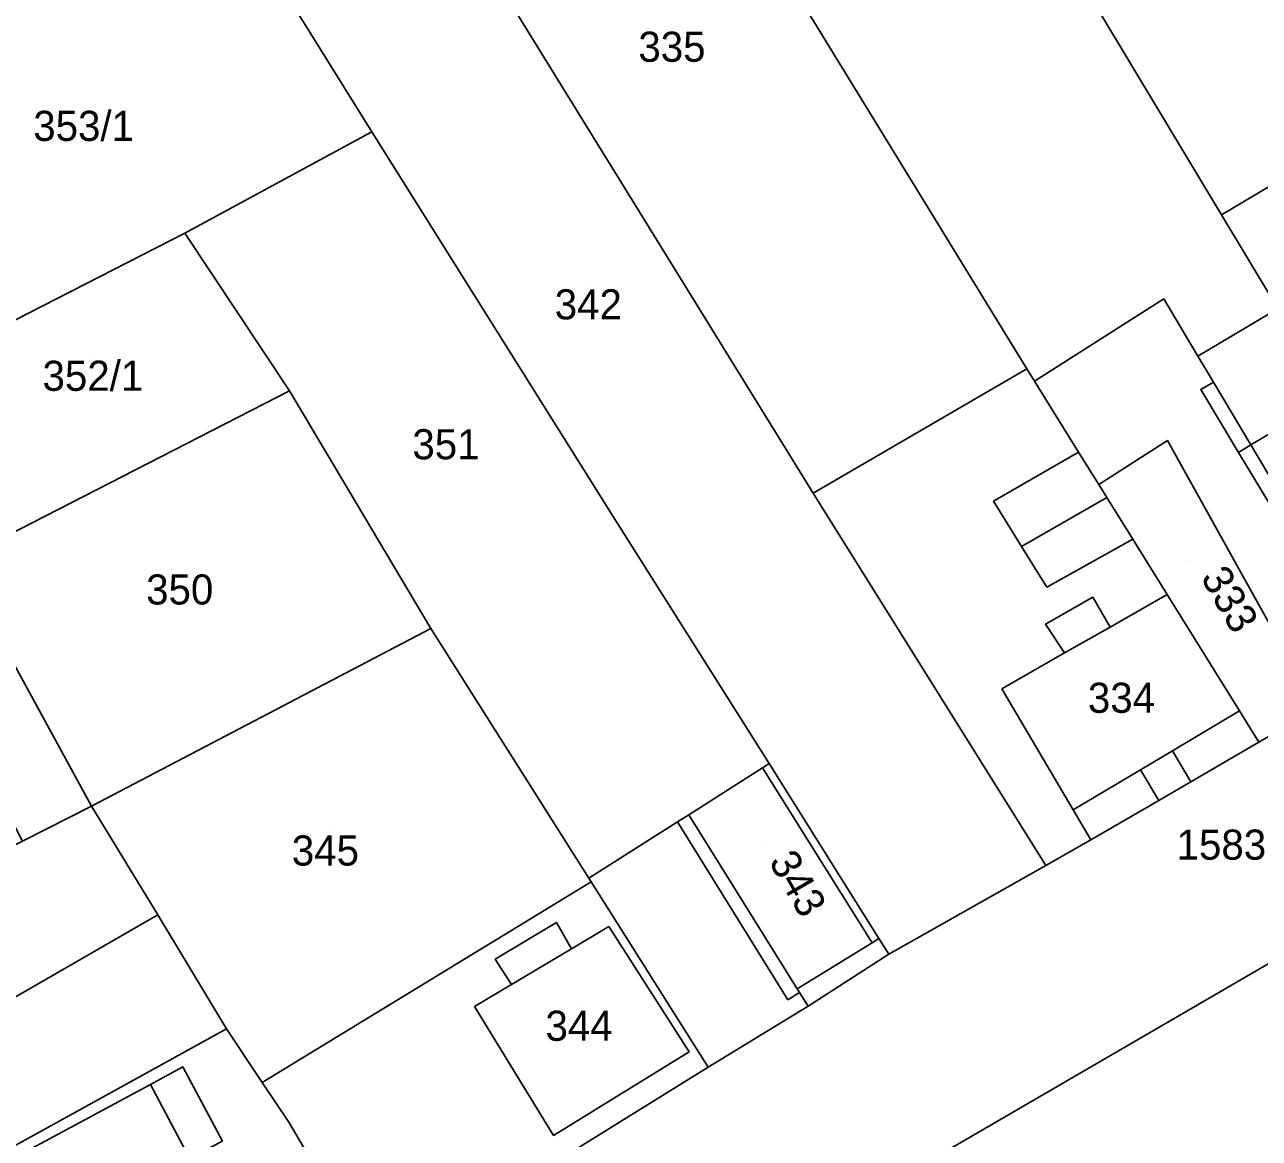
# Model space of a CAD drawing. Extents: x -263943 to -261149, y -1236934 to -1230686.
# Drawn here: x -262700.9 to -262618.9, y -1235803.1 to -1235729 of the extents above; entities that cross this region are included whole.
import ezdxf

# ---------------------------------------------------------------- set-up
doc = ezdxf.new("R2010")
doc.units = 0
for name, color, linetype in [('body_kn', 7, 'Continuous'), ('kladpar_druhypozemkov', 7, 'Continuous'), ('kladpar_hranice', 7, 'Continuous'), ('kladpar_parcelnecisla', 7, 'Continuous'), ('kladpar_plochy', 7, 'Continuous'), ('zappar_hrandruhpozemk', 7, 'Continuous')]:
    doc.layers.add(name, color=color, linetype=linetype)

msp = doc.modelspace()

# ---------------------------------------------------------------- linework, layer by layer
at = {"layer": 'body_kn'}
for p, q in [((-262677.86, -1235736.16), (-262677.86, -1235736.16)), ((-262621.38, -1235741.67), (-262621.38, -1235741.67)), ((-262690.27, -1235742.9), (-262690.27, -1235742.9)), ((-262625.22, -1235747.26), (-262625.22, -1235747.26)), ((-262622.95, -1235751.06), (-262622.95, -1235751.06)), ((-262622.95, -1235751.06), (-262622.95, -1235751.06)), ((-262634.32, -1235751.9), (-262634.32, -1235751.9)), ((-262633.81, -1235752.72), (-262633.81, -1235752.72)), ((-262683.33, -1235753.36), (-262683.33, -1235753.36)), ((-262622.77, -1235753.29), (-262622.77, -1235753.29)), ((-262621.92, -1235752.8), (-262621.92, -1235752.8)), ((-262624.98, -1235756.68), (-262624.98, -1235756.68)), ((-262630.88, -1235757.44), (-262630.88, -1235757.44)), ((-262630.88, -1235757.44), (-262630.88, -1235757.44)), ((-262620.26, -1235757.46), (-262620.26, -1235757.46)), ((-262620.26, -1235757.46), (-262620.26, -1235757.46)), ((-262619.44, -1235756.97), (-262619.44, -1235756.97)), ((-262619.44, -1235756.97), (-262619.44, -1235756.97)), ((-262629.54, -1235759.6), (-262629.54, -1235759.6)), ((-262648.52, -1235760.17), (-262648.52, -1235760.17)), ((-262636.55, -1235760.71), (-262636.55, -1235760.71)), ((-262629, -1235760.47), (-262629, -1235760.47)), ((-262629, -1235760.47), (-262629, -1235760.47)), ((-262661.86, -1235761.65), (-262661.86, -1235761.65)), ((-262627.29, -1235763.22), (-262627.29, -1235763.22)), ((-262627.29, -1235763.22), (-262627.29, -1235763.22)), ((-262634.68, -1235763.71), (-262634.68, -1235763.71)), ((-262634.68, -1235763.71), (-262634.68, -1235763.71)), ((-262632.99, -1235766.41), (-262632.99, -1235766.41)), ((-262629.94, -1235767.09), (-262629.94, -1235767.09)), ((-262625, -1235766.9), (-262625, -1235766.9)), ((-262625, -1235766.9), (-262625, -1235766.9)), ((-262673.94, -1235769.17), (-262673.94, -1235769.17)), ((-262633.08, -1235768.87), (-262633.08, -1235768.87)), ((-262628.79, -1235769.07), (-262628.79, -1235769.07)), ((-262628.79, -1235769.07), (-262628.79, -1235769.07)), ((-262631.81, -1235770.79), (-262631.81, -1235770.79)), ((-262635.98, -1235773.18), (-262635.98, -1235773.18)), ((-262620.19, -1235774.64), (-262620.19, -1235774.64)), ((-262620.19, -1235774.64), (-262620.19, -1235774.64)), ((-262624.64, -1235777.29), (-262624.64, -1235777.29)), ((-262624.64, -1235777.29), (-262624.64, -1235777.29)), ((-262618.91, -1235776.72), (-262618.91, -1235776.72)), ((-262651.45, -1235778.14), (-262651.45, -1235778.14)), ((-262651.89, -1235778.42), (-262651.89, -1235778.42)), ((-262651.89, -1235778.42), (-262651.89, -1235778.42)), ((-262626.77, -1235778.55), (-262626.77, -1235778.55)), ((-262626.77, -1235778.55), (-262626.77, -1235778.55)), ((-262623.43, -1235779.35), (-262623.43, -1235779.35)), ((-262625.55, -1235780.59), (-262625.55, -1235780.59)), ((-262696.48, -1235780.98), (-262696.48, -1235780.98)), ((-262631.24, -1235781.21), (-262631.24, -1235781.21)), ((-262631.24, -1235781.21), (-262631.24, -1235781.21)), ((-262657.53, -1235782.01), (-262657.53, -1235782.01)), ((-262657.53, -1235782.01), (-262657.53, -1235782.01)), ((-262656.79, -1235781.54), (-262656.79, -1235781.54)), ((-262656.79, -1235781.54), (-262656.79, -1235781.54)), ((-262630.06, -1235783.21), (-262630.06, -1235783.21)), ((-262633.07, -1235784.91), (-262633.07, -1235784.91)), ((-262663.43, -1235785.77), (-262663.43, -1235785.77)), ((-262663.28, -1235786), (-262663.28, -1235786)), ((-262692.08, -1235788.2), (-262692.08, -1235788.2)), ((-262692.08, -1235788.2), (-262692.08, -1235788.2)), ((-262665.58, -1235788.7), (-262665.58, -1235788.7)), ((-262662.1, -1235788.97), (-262662.1, -1235788.97)), ((-262662.1, -1235788.97), (-262662.1, -1235788.97)), ((-262664.58, -1235790.45), (-262664.58, -1235790.45)), ((-262664.58, -1235790.45), (-262664.58, -1235790.45)), ((-262644.61, -1235790.05), (-262644.61, -1235790.05)), ((-262644.61, -1235790.05), (-262644.61, -1235790.05)), ((-262644.15, -1235789.77), (-262644.15, -1235789.77)), ((-262644.15, -1235789.77), (-262644.15, -1235789.77)), ((-262669.66, -1235791.15), (-262669.66, -1235791.15)), ((-262643.5, -1235790.81), (-262643.5, -1235790.81)), ((-262643.5, -1235790.81), (-262643.5, -1235790.81)), ((-262668.57, -1235792.83), (-262668.57, -1235792.83)), ((-262649.58, -1235793.12), (-262649.58, -1235793.12)), ((-262649.58, -1235793.12), (-262649.58, -1235793.12)), ((-262649.43, -1235793.36), (-262649.43, -1235793.36)), ((-262671.03, -1235794.29), (-262671.03, -1235794.29)), ((-262650.21, -1235793.84), (-262650.21, -1235793.84)), ((-262650.21, -1235793.84), (-262650.21, -1235793.84)), ((-262648.86, -1235794.27), (-262648.86, -1235794.27)), ((-262687.51, -1235795.77), (-262687.51, -1235795.77)), ((-262656.76, -1235797.3), (-262656.76, -1235797.3)), ((-262690.4, -1235798.3), (-262690.4, -1235798.3)), ((-262655.49, -1235798.32), (-262655.49, -1235798.32)), ((-262692.57, -1235799.47), (-262692.57, -1235799.47)), ((-262692.57, -1235799.47), (-262692.57, -1235799.47)), ((-262685.14, -1235799.34), (-262685.14, -1235799.34)), ((-262685.14, -1235799.34), (-262685.14, -1235799.34)), ((-262683.36, -1235801.97), (-262683.36, -1235801.97)), ((-262665.78, -1235802.87), (-262665.78, -1235802.87))]:
    msp.add_line(p, q, dxfattribs=at)
at = {"layer": 'kladpar_druhypozemkov'}
for p, q in [((-262657.96, -1235729.72), (-262657.96, -1235729.72)), ((-262696.22, -1235734.53), (-262696.22, -1235734.53)), ((-262663.51, -1235746.37), (-262663.51, -1235746.37)), ((-262696.21, -1235750.87), (-262696.21, -1235750.87)), ((-262673.21, -1235755.67), (-262673.21, -1235755.67)), ((-262623.71, -1235764.62), (-262623.71, -1235764.62)), ((-262690.49, -1235765.66), (-262690.49, -1235765.66)), ((-262627.81, -1235772.62), (-262627.81, -1235772.62)), ((-262680.66, -1235782.47), (-262680.66, -1235782.47)), ((-262621.44, -1235782.38), (-262621.44, -1235782.38)), ((-262651.61, -1235783.52), (-262651.61, -1235783.52)), ((-262664.26, -1235794.22), (-262664.26, -1235794.22))]:
    msp.add_line(p, q, dxfattribs=at)
at = {"layer": 'kladpar_hranice'}
for points in [[(-262650.72, -1235690.09), (-262640.08, -1235684.27), (-262635.09, -1235692.85), (-262610.32, -1235735.09), (-262621.38, -1235741.67), (-262651.82, -1235691.02), (-262650.72, -1235690.09)], [(-262622.95, -1235751.06), (-262625.22, -1235747.26), (-262633.81, -1235752.72), (-262634.32, -1235751.9), (-262665.7, -1235700.73), (-262660.08, -1235696.76), (-262651.82, -1235691.02), (-262621.38, -1235741.67), (-262617.64, -1235747.9), (-262618.15, -1235748.2), (-262622.95, -1235751.06)], [(-262679.82, -1235709.26), (-262669.44, -1235703.01), (-262665.7, -1235700.73), (-262634.32, -1235751.9), (-262648.52, -1235760.17), (-262668.41, -1235727.96), (-262679.82, -1235709.26)], [(-262643.5, -1235790.81), (-262644.15, -1235789.77), (-262651.45, -1235778.14), (-262661.86, -1235761.65), (-262677.86, -1235736.16), (-262690.75, -1235715.43), (-262690.62, -1235715.35), (-262690.03, -1235714.99), (-262679.82, -1235709.26), (-262668.41, -1235727.96), (-262648.52, -1235760.17), (-262633.07, -1235784.91), (-262643.5, -1235790.81)], [(-262713, -1235729.09), (-262703.56, -1235723.35), (-262690.75, -1235715.43), (-262677.86, -1235736.16), (-262690.27, -1235742.9), (-262709.18, -1235752.54), (-262730.84, -1235763.57), (-262735.08, -1235754.25), (-262727.31, -1235749.86), (-262724.29, -1235748.16), (-262720.78, -1235754.35), (-262712.37, -1235749.72), (-262715.83, -1235743.39), (-262708.1, -1235739.03), (-262713, -1235729.09)], [(-262594.24, -1235762.45), (-262605.13, -1235768.7), (-262606.23, -1235766.87), (-262617.64, -1235747.9), (-262621.38, -1235741.67), (-262610.32, -1235735.09), (-262606.17, -1235742.23), (-262600.98, -1235751.03), (-262595.45, -1235760.39), (-262594.24, -1235762.45)], [(-262656.79, -1235781.54), (-262657.53, -1235782.01), (-262663.43, -1235785.77), (-262673.94, -1235769.17), (-262683.33, -1235753.36), (-262690.27, -1235742.9), (-262677.86, -1235736.16), (-262661.86, -1235761.65), (-262651.45, -1235778.14), (-262651.89, -1235778.42), (-262656.79, -1235781.54)], [(-262707.29, -1235756.17), (-262708.95, -1235752.97), (-262709.18, -1235752.54), (-262690.27, -1235742.9), (-262683.33, -1235753.36), (-262705.53, -1235764.75), (-262707.29, -1235756.17)], [(-262605.13, -1235768.7), (-262610.56, -1235771.86), (-262611.32, -1235772.3), (-262615.07, -1235774.48), (-262624.98, -1235756.68), (-262629.54, -1235759.6), (-262630.88, -1235757.44), (-262633.81, -1235752.72), (-262625.22, -1235747.26), (-262622.95, -1235751.06), (-262618.15, -1235748.2), (-262617.64, -1235747.9), (-262606.23, -1235766.87), (-262605.13, -1235768.7)], [(-262627.29, -1235763.22), (-262625, -1235766.9), (-262620.19, -1235774.64), (-262618.91, -1235776.72), (-262623.43, -1235779.35), (-262625.55, -1235780.59), (-262630.06, -1235783.21), (-262633.07, -1235784.91), (-262648.52, -1235760.17), (-262634.32, -1235751.9), (-262633.81, -1235752.72), (-262630.88, -1235757.44), (-262629.54, -1235759.6), (-262629, -1235760.47), (-262627.29, -1235763.22)], [(-262702.74, -1235769.51), (-262705.33, -1235765.08), (-262705.53, -1235764.75), (-262683.33, -1235753.36), (-262673.94, -1235769.17), (-262696.48, -1235780.98), (-262702.74, -1235769.51)], [(-262625, -1235766.9), (-262627.29, -1235763.22), (-262629, -1235760.47), (-262629.54, -1235759.6), (-262624.98, -1235756.68), (-262615.07, -1235774.48), (-262618.91, -1235776.72), (-262620.19, -1235774.64), (-262625, -1235766.9)], [(-262702.74, -1235769.51), (-262696.48, -1235780.98), (-262701.06, -1235783.3), (-262703.69, -1235778.24), (-262720.61, -1235786.88), (-262723.24, -1235780.94), (-262725.77, -1235775.21), (-262723.84, -1235774.21), (-262710.89, -1235767.52), (-262705.53, -1235764.75), (-262705.33, -1235765.08), (-262702.74, -1235769.51)], [(-262685.14, -1235799.34), (-262687.51, -1235795.77), (-262692.08, -1235788.2), (-262696.48, -1235780.98), (-262673.94, -1235769.17), (-262663.43, -1235785.77), (-262663.28, -1235786), (-262685.14, -1235799.34)], [(-262605.67, -1235871.49), (-262620.33, -1235848.64), (-262635.19, -1235825.26), (-262636.43, -1235823.31), (-262646.33, -1235807.76), (-262611.04, -1235787.25), (-262583.9, -1235771.05), (-262582.11, -1235772.41), (-262576.07, -1235768.53)], [(-262677.52, -1235812), (-262655.49, -1235798.32), (-262648.86, -1235794.27), (-262643.5, -1235790.81), (-262633.07, -1235784.91), (-262630.06, -1235783.21), (-262625.55, -1235780.59), (-262623.43, -1235779.35), (-262618.91, -1235776.72), (-262615.07, -1235774.48)], [(-262644.15, -1235789.77), (-262643.5, -1235790.81), (-262648.86, -1235794.27), (-262655.49, -1235798.32), (-262663.28, -1235786), (-262663.43, -1235785.77), (-262657.53, -1235782.01), (-262656.79, -1235781.54), (-262651.89, -1235778.42), (-262651.45, -1235778.14), (-262644.15, -1235789.77)], [(-262692.08, -1235788.2), (-262714.23, -1235800.95), (-262715.54, -1235798.09), (-262718.33, -1235792.03), (-262716.43, -1235791.07), (-262704.57, -1235785.07), (-262701.06, -1235783.3), (-262696.48, -1235780.98), (-262692.08, -1235788.2)], [(-262682.19, -1235803.98), (-262683.36, -1235801.97), (-262685.14, -1235799.34), (-262663.28, -1235786), (-262655.49, -1235798.32), (-262677.52, -1235812), (-262682.19, -1235803.98)], [(-262611.04, -1235787.25), (-262646.33, -1235807.76)], [(-262714.23, -1235800.95), (-262692.08, -1235788.2), (-262687.51, -1235795.77), (-262710.72, -1235808.59), (-262714.23, -1235800.95)], [(-262682.19, -1235803.98), (-262690.93, -1235808.73), (-262686.56, -1235816.76), (-262703.07, -1235825.33), (-262703.28, -1235824.99), (-262710.72, -1235808.59), (-262687.51, -1235795.77), (-262685.14, -1235799.34), (-262683.36, -1235801.97), (-262682.19, -1235803.98)]]:
    msp.add_lwpolyline(points, dxfattribs=at)
at = {"layer": 'kladpar_plochy'}
for points in [[(-262650.72, -1235690.09), (-262640.08, -1235684.27), (-262635.09, -1235692.85), (-262610.32, -1235735.09), (-262621.38, -1235741.67), (-262651.82, -1235691.02)], [(-262622.95, -1235751.06), (-262625.22, -1235747.26), (-262633.81, -1235752.72), (-262634.32, -1235751.9), (-262665.7, -1235700.73), (-262660.08, -1235696.76), (-262651.82, -1235691.02), (-262621.38, -1235741.67), (-262617.64, -1235747.9), (-262618.15, -1235748.2)], [(-262679.82, -1235709.26), (-262669.44, -1235703.01), (-262665.7, -1235700.73), (-262634.32, -1235751.9), (-262648.52, -1235760.17), (-262668.41, -1235727.96)], [(-262643.5, -1235790.81), (-262644.15, -1235789.77), (-262651.45, -1235778.14), (-262661.86, -1235761.65), (-262677.86, -1235736.16), (-262690.75, -1235715.43), (-262690.62, -1235715.35), (-262690.03, -1235714.99), (-262679.82, -1235709.26), (-262668.41, -1235727.96), (-262648.52, -1235760.17), (-262633.07, -1235784.91)], [(-262713, -1235729.09), (-262703.56, -1235723.35), (-262690.75, -1235715.43), (-262677.86, -1235736.16), (-262690.27, -1235742.9), (-262709.18, -1235752.54), (-262730.84, -1235763.57), (-262735.08, -1235754.25), (-262727.31, -1235749.86), (-262724.29, -1235748.16), (-262720.78, -1235754.35), (-262712.37, -1235749.72), (-262715.83, -1235743.39), (-262708.1, -1235739.03)], [(-262594.24, -1235762.45), (-262605.13, -1235768.7), (-262606.23, -1235766.87), (-262617.64, -1235747.9), (-262621.38, -1235741.67), (-262610.32, -1235735.09), (-262606.17, -1235742.23), (-262600.98, -1235751.03), (-262595.45, -1235760.39)], [(-262656.79, -1235781.54), (-262657.53, -1235782.01), (-262663.43, -1235785.77), (-262673.94, -1235769.17), (-262683.33, -1235753.36), (-262690.27, -1235742.9), (-262677.86, -1235736.16), (-262661.86, -1235761.65), (-262651.45, -1235778.14), (-262651.89, -1235778.42)], [(-262707.29, -1235756.17), (-262708.95, -1235752.97), (-262709.18, -1235752.54), (-262690.27, -1235742.9), (-262683.33, -1235753.36), (-262705.53, -1235764.75)], [(-262605.13, -1235768.7), (-262610.56, -1235771.86), (-262611.32, -1235772.3), (-262615.07, -1235774.48), (-262624.98, -1235756.68), (-262629.54, -1235759.6), (-262630.88, -1235757.44), (-262633.81, -1235752.72), (-262625.22, -1235747.26), (-262622.95, -1235751.06), (-262618.15, -1235748.2), (-262617.64, -1235747.9), (-262606.23, -1235766.87)], [(-262627.29, -1235763.22), (-262625, -1235766.9), (-262620.19, -1235774.64), (-262618.91, -1235776.72), (-262623.43, -1235779.35), (-262625.55, -1235780.59), (-262630.06, -1235783.21), (-262633.07, -1235784.91), (-262648.52, -1235760.17), (-262634.32, -1235751.9), (-262633.81, -1235752.72), (-262630.88, -1235757.44), (-262629.54, -1235759.6), (-262629, -1235760.47)], [(-262702.74, -1235769.51), (-262705.33, -1235765.08), (-262705.53, -1235764.75), (-262683.33, -1235753.36), (-262673.94, -1235769.17), (-262696.48, -1235780.98)], [(-262625, -1235766.9), (-262627.29, -1235763.22), (-262629, -1235760.47), (-262629.54, -1235759.6), (-262624.98, -1235756.68), (-262615.07, -1235774.48), (-262618.91, -1235776.72), (-262620.19, -1235774.64)], [(-262702.74, -1235769.51), (-262696.48, -1235780.98), (-262701.06, -1235783.3), (-262703.69, -1235778.24), (-262720.61, -1235786.88), (-262723.24, -1235780.94), (-262725.77, -1235775.21), (-262723.84, -1235774.21), (-262710.89, -1235767.52), (-262705.53, -1235764.75), (-262705.33, -1235765.08)], [(-262685.14, -1235799.34), (-262687.51, -1235795.77), (-262692.08, -1235788.2), (-262696.48, -1235780.98), (-262673.94, -1235769.17), (-262663.43, -1235785.77), (-262663.28, -1235786)], [(-262644.15, -1235789.77), (-262643.5, -1235790.81), (-262648.86, -1235794.27), (-262655.49, -1235798.32), (-262663.28, -1235786), (-262663.43, -1235785.77), (-262657.53, -1235782.01), (-262656.79, -1235781.54), (-262651.89, -1235778.42), (-262651.45, -1235778.14)], [(-262692.08, -1235788.2), (-262714.23, -1235800.95), (-262715.54, -1235798.09), (-262718.33, -1235792.03), (-262716.43, -1235791.07), (-262704.57, -1235785.07), (-262701.06, -1235783.3), (-262696.48, -1235780.98)], [(-262682.19, -1235803.98), (-262683.36, -1235801.97), (-262685.14, -1235799.34), (-262663.28, -1235786), (-262655.49, -1235798.32), (-262677.52, -1235812)], [(-262714.23, -1235800.95), (-262692.08, -1235788.2), (-262687.51, -1235795.77), (-262710.72, -1235808.59)], [(-262682.19, -1235803.98), (-262690.93, -1235808.73), (-262686.56, -1235816.76), (-262703.07, -1235825.33), (-262703.28, -1235824.99), (-262710.72, -1235808.59), (-262687.51, -1235795.77), (-262685.14, -1235799.34), (-262683.36, -1235801.97)]]:
    msp.add_lwpolyline(points, close=True, dxfattribs=at)
for points in [[(-262605.67, -1235871.49), (-262620.33, -1235848.64), (-262635.19, -1235825.26), (-262636.43, -1235823.31), (-262646.33, -1235807.76), (-262611.04, -1235787.25), (-262583.9, -1235771.05), (-262582.11, -1235772.41), (-262576.07, -1235768.53), (-262575.73, -1235766.24), (-262572.32, -1235764.21), (-262561.99, -1235780.36), (-262555.31, -1235791.15), (-262549.37, -1235796.26), (-262539.95, -1235801.97), (-262536.63, -1235801.05), (-262531.78, -1235798.18), (-262515.86, -1235823.92), (-262489.14, -1235866.73)], [(-262677.52, -1235812), (-262655.49, -1235798.32), (-262648.86, -1235794.27), (-262643.5, -1235790.81), (-262633.07, -1235784.91), (-262630.06, -1235783.21), (-262625.55, -1235780.59), (-262623.43, -1235779.35), (-262618.91, -1235776.72), (-262615.07, -1235774.48)], [(-262611.04, -1235787.25), (-262646.33, -1235807.76)]]:
    msp.add_lwpolyline(points, dxfattribs=at)
at = {"layer": 'zappar_hrandruhpozemk'}
for p, q in [((-262622.95, -1235751.06), (-262621.92, -1235752.8)), ((-262614.6, -1235754.06), (-262619.44, -1235756.97)), ((-262630.88, -1235757.44), (-262636.55, -1235760.71)), ((-262619.44, -1235756.97), (-262620.26, -1235757.46)), ((-262620.26, -1235757.46), (-262611.32, -1235772.3)), ((-262636.55, -1235760.71), (-262634.68, -1235763.71)), ((-262629, -1235760.47), (-262634.68, -1235763.71)), ((-262625, -1235766.9), (-262628.79, -1235769.07)), ((-262628.79, -1235769.07), (-262631.81, -1235770.79)), ((-262631.81, -1235770.79), (-262635.98, -1235773.18)), ((-262635.98, -1235773.18), (-262631.24, -1235781.21)), ((-262624.64, -1235777.29), (-262623.43, -1235779.35)), ((-262651.89, -1235778.42), (-262644.61, -1235790.05)), ((-262626.77, -1235778.55), (-262625.55, -1235780.59)), ((-262631.24, -1235781.21), (-262630.06, -1235783.21)), ((-262657.53, -1235782.01), (-262650.21, -1235793.84)), ((-262656.79, -1235781.54), (-262649.58, -1235793.12)), ((-262664.58, -1235790.45), (-262662.1, -1235788.97)), ((-262668.57, -1235792.83), (-262664.58, -1235790.45)), ((-262644.61, -1235790.05), (-262649.58, -1235793.12)), ((-262644.15, -1235789.77), (-262644.61, -1235790.05)), ((-262671.03, -1235794.29), (-262668.57, -1235792.83)), ((-262650.21, -1235793.84), (-262649.43, -1235793.36)), ((-262665.78, -1235802.87), (-262671.03, -1235794.29)), ((-262692.57, -1235799.47), (-262689.96, -1235804.38))]:
    msp.add_line(p, q, dxfattribs=at)
for points in [[(-262621.92, -1235752.8), (-262622.77, -1235753.29), (-262620.26, -1235757.46)], [(-262621.92, -1235752.8), (-262619.44, -1235756.97), (-262611.68, -1235769.98)], [(-262634.68, -1235763.71), (-262632.99, -1235766.41), (-262627.29, -1235763.22)], [(-262631.81, -1235770.79), (-262633.08, -1235768.87), (-262629.94, -1235767.09), (-262628.79, -1235769.07)], [(-262620.19, -1235774.64), (-262624.64, -1235777.29), (-262626.77, -1235778.55), (-262631.24, -1235781.21)], [(-262668.57, -1235792.83), (-262669.66, -1235791.15), (-262665.58, -1235788.7), (-262664.58, -1235790.45)], [(-262662.1, -1235788.97), (-262656.76, -1235797.3), (-262665.78, -1235802.87)], [(-262649.58, -1235793.12), (-262649.43, -1235793.36), (-262648.86, -1235794.27)], [(-262707.49, -1235807.5), (-262692.57, -1235799.47), (-262690.4, -1235798.3), (-262687.78, -1235803.23), (-262689.96, -1235804.38), (-262690.23, -1235804.52)]]:
    msp.add_lwpolyline(points, dxfattribs=at)

# ---------------------------------------------------------------- texts
at = {"layer": 'kladpar_parcelnecisla'}
for s, p in [('335', (-262660.139, -1235731.5)), ('353/1', (-262700.35, -1235736.76)), ('342', (-262665.698, -1235748.62)), ('352/1', (-262699.734, -1235753.37)), ('351', (-262675.157, -1235757.92)), ('350', (-262692.848, -1235767.57)), ('334', (-262630.264, -1235774.77)), ('345', (-262683.167, -1235784.92)), ('344', (-262666.311, -1235796.57))]:
    msp.add_text(s, height=2, dxfattribs=at).set_placement(p)
for s, rotation, p in [('333', 300, (-262622.809, -1235765.773)), ('1583', 360, (-262624.37, -1235784.53)), ('343', 300, (-262651.508, -1235784.662))]:
    msp.add_text(s, height=2, rotation=rotation, dxfattribs=at).set_placement(p)

doc.saveas('drawing.dxf')
